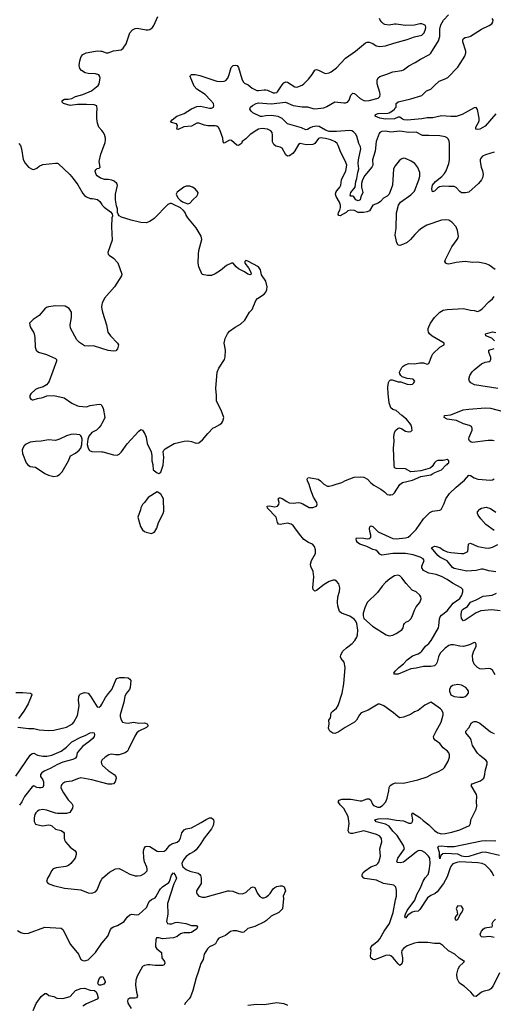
# Model space of a CAD drawing. Header units: inches. Extents: x 2001573 to 2220545, y 644482 to 846830.
# Tile 622 of 656: x 2159094 to 2164321, y 733637 to 744496. Entities that reach past the tile are written whole.
import ezdxf

# ---------------------------------------------------------------- set-up
doc = ezdxf.new("R2010")
doc.units = ezdxf.units.IN
doc.header["$MEASUREMENT"] = 0
for name, color, linetype in [('C1753', 7, 'Continuous'), ('C1754', 7, 'Continuous'), ('C1763', 7, 'Continuous'), ('C1764', 7, 'Continuous')]:
    doc.layers.add(name, color=color, linetype=linetype)

msp = doc.modelspace()

# ---------------------------------------------------------------- linework, layer by layer
at = {"layer": 'C1753', "color": 5, "elevation": 320}
msp.add_lwpolyline([(2159690, 739925), (2159659, 739921), (2159610, 739907), (2159532, 739868), (2159490, 739856), (2159410, 739862), (2159330, 739848), (2159270, 739845), (2159210, 739835), (2159164, 739816), (2159143, 739797), (2159128, 739772), (2159121, 739750), (2159126, 739710), (2159167, 739610), (2159185, 739585), (2159210, 739570), (2159270, 739560), (2159370, 739492), (2159410, 739473), (2159470, 739459), (2159510, 739464), (2159537, 739483), (2159561, 739510), (2159632, 739630), (2159655, 739685), (2159710, 739717), (2159750, 739748), (2159770, 739771), (2159780, 739810), (2159783, 739870), (2159776, 739896), (2159770, 739907), (2159756, 739916)], close=True, dxfattribs=at)
at = {"layer": 'C1753', "color": 5}
for points, elevation in [([(2159972, 740000), (2159970, 739998), (2159943, 739970), (2159890, 739944), (2159857, 739903), (2159845, 739870), (2159840, 739810), (2159850, 739770), (2159866, 739746), (2159890, 739732), (2160000, 739731)], 320), ([(2159050, 737076), (2159130, 737076), (2159212, 737070), (2159223, 737063), (2159227, 737050), (2159188, 736950), (2159140, 736870), (2159082, 736790)], 280), ([(2159075, 736695), (2159190, 736680), (2159250, 736679), (2159310, 736664), (2159410, 736655), (2159470, 736662), (2159610, 736693), (2159675, 736730), (2159692, 736750), (2159730, 736824), (2159752, 736928), (2159744, 736990), (2159746, 737030), (2159754, 737050), (2159763, 737057), (2159786, 737070), (2159810, 737075), (2159834, 737074), (2159849, 737069), (2159877, 737037), (2159950, 736916), (2159970, 736915), (2159991, 736930), (2160000, 736946)], 280), ([(2159050, 736154), (2159210, 736384), (2159230, 736404), (2159250, 736405), (2159290, 736384), (2159350, 736372), (2159392, 736372), (2159450, 736383), (2159550, 736430), (2159610, 736472), (2159670, 736530), (2159770, 736584), (2159818, 736602), (2159870, 736632), (2159895, 736635), (2159914, 736630), (2159920, 736610), (2159915, 736590), (2159901, 736570), (2159856, 736530), (2159790, 736483), (2159764, 736456), (2159729, 736410), (2159722, 736370), (2159710, 736350), (2159682, 736338), (2159570, 736309), (2159510, 736283), (2159430, 736236), (2159365, 736210), (2159337, 736190), (2159324, 736170), (2159322, 736150), (2159350, 736113), (2159358, 736090), (2159358, 736050), (2159350, 736030), (2159330, 736023), (2159310, 736025), (2159283, 736030), (2159250, 736045), (2159230, 736036), (2159146, 735930), (2159116, 735870), (2159090, 735832)], 260), ([(2160000, 736325), (2159994, 736310), (2159997, 736290), (2160000, 736285)], 280), ([(2160000, 736084), (2159890, 736112), (2159770, 736134), (2159730, 736125), (2159670, 736098), (2159610, 736092), (2159593, 736087), (2159570, 736073), (2159559, 736061), (2159550, 736050), (2159549, 736030), (2159554, 736010), (2159578, 735970), (2159630, 735893), (2159668, 735850), (2159679, 735830), (2159678, 735802), (2159646, 735754), (2159610, 735742), (2159510, 735741), (2159490, 735744), (2159390, 735779), (2159350, 735784), (2159310, 735778), (2159292, 735768), (2159273, 735750), (2159261, 735730), (2159252, 735692), (2159253, 735653), (2159270, 735624), (2159311, 735611), (2159350, 735606), (2159410, 735615), (2159431, 735611), (2159450, 735604), (2159490, 735570), (2159550, 735553), (2159577, 735537), (2159586, 735526), (2159584, 735470), (2159587, 735450), (2159598, 735430), (2159650, 735371), (2159707, 735330), (2159717, 735310), (2159718, 735290), (2159705, 735250), (2159659, 735190), (2159632, 735168), (2159603, 735157), (2159497, 735143), (2159462, 735130), (2159445, 735110), (2159428, 735070), (2159402, 735030), (2159391, 734990), (2159408, 734968), (2159468, 734948), (2159590, 734919), (2159770, 734901), (2159850, 734868), (2159890, 734863), (2159930, 734877), (2159950, 734899), (2159984, 734990), (2160000, 735017)], 280), ([(2159070, 734451), (2159105, 734430), (2159130, 734422), (2159150, 734418), (2159190, 734422), (2159370, 734488), (2159550, 734477), (2159570, 734463), (2159655, 734295), (2159742, 734190), (2159770, 734130), (2159790, 734119), (2159810, 734115), (2159850, 734128), (2159930, 734210), (2160000, 734310)], 260), ([(2160000, 733852), (2159990, 733848), (2159969, 733849), (2159955, 733870), (2159970, 733917), (2159990, 733939), (2160000, 733941)], 240), ([(2159244, 733570), (2159275, 733645), (2159330, 733723), (2159370, 733756), (2159390, 733758), (2159416, 733736), (2159470, 733723), (2159505, 733705), (2159570, 733701), (2159650, 733725), (2159711, 733789), (2159770, 733811), (2159810, 733814), (2159870, 733794), (2159918, 733790), (2159936, 733776), (2159949, 733750), (2159959, 733710), (2159950, 733693), (2159830, 733642), (2159790, 733617)], 240)]:
    msp.add_lwpolyline(points, dxfattribs=dict(at, elevation=elevation))
at = {"layer": 'C1754', "color": 5, "elevation": 320}
for points in [[(2160000, 743272), (2159969, 743309), (2159954, 743354), (2159945, 743405), (2159945, 743475), (2159950, 743510), (2159946, 743546), (2159917, 743557), (2159830, 743562), (2159730, 743560), (2159650, 743550), (2159578, 743570), (2159559, 743590), (2159569, 743610), (2159590, 743620), (2159630, 743620), (2159670, 743628), (2159710, 743648), (2159791, 743669), (2159886, 743710), (2159961, 743770), (2159971, 743789), (2159982, 743850), (2159978, 743870), (2159966, 743886), (2159930, 743898), (2159850, 743901), (2159815, 743910), (2159775, 743935), (2159759, 743959), (2159752, 743990), (2159757, 744043), (2159773, 744090), (2159789, 744110), (2159828, 744132), (2159890, 744140), (2159950, 744154), (2159990, 744150), (2160000, 744147)], [(2159085, 743130), (2159102, 743110), (2159113, 743070), (2159133, 742953), (2159153, 742913), (2159191, 742871), (2159230, 742846), (2159250, 742845), (2159282, 742858), (2159310, 742881), (2159350, 742897), (2159490, 742915), (2159510, 742915), (2159519, 742910), (2159647, 742790), (2159685, 742745), (2159735, 742675), (2159790, 742578), (2159810, 742556), (2159830, 742541), (2159870, 742525), (2159896, 742524), (2159951, 742511), (2159978, 742490), (2160000, 742457)], [(2160000, 742743), (2159987, 742747), (2159950, 742774), (2159937, 742790), (2159929, 742810), (2159927, 742830), (2159936, 742844), (2159950, 742854), (2159970, 742859), (2159981, 742870), (2159970, 742930), (2159989, 743011), (2160000, 743042)], [(2160000, 740870), (2159910, 740898), (2159850, 740894), (2159810, 740900), (2159754, 740934), (2159725, 740965), (2159653, 741093), (2159650, 741130), (2159664, 741210), (2159665, 741270), (2159639, 741310), (2159596, 741336), (2159490, 741339), (2159410, 741330), (2159390, 741322), (2159370, 741307), (2159310, 741233), (2159242, 741190), (2159202, 741150), (2159211, 741110), (2159231, 741070), (2159247, 741050), (2159254, 741030), (2159261, 740990), (2159264, 740884), (2159276, 740850), (2159302, 740830), (2159390, 740805), (2159490, 740759), (2159499, 740750), (2159501, 740730), (2159420, 740510), (2159408, 740490), (2159390, 740469), (2159354, 740446), (2159291, 740430), (2159270, 740416), (2159216, 740370), (2159206, 740350), (2159204, 740330), (2159215, 740310), (2159230, 740302), (2159242, 740302), (2159290, 740319), (2159350, 740328), (2159394, 740346), (2159470, 740350), (2159584, 740324), (2159670, 740267), (2159730, 740239), (2159750, 740234), (2159830, 740227), (2159870, 740242), (2159970, 740255), (2159992, 740252), (2160000, 740238)], [(2160000, 741354), (2159995, 741330), (2160000, 741304)], [(2160000, 740041), (2159993, 740027), (2159972, 740000)]]:
    msp.add_lwpolyline(points, dxfattribs=at)
at = {"layer": 'C1763', "color": 5}
for points, elevation in [([(2160000, 739731), (2160010, 739730), (2160130, 739696), (2160170, 739694), (2160190, 739704), (2160219, 739730), (2160280, 739820), (2160410, 739959), (2160430, 739975), (2160450, 739970), (2160474, 739930), (2160488, 739890), (2160501, 739821), (2160544, 739730), (2160551, 739691), (2160551, 739630), (2160562, 739590), (2160567, 739530), (2160610, 739498), (2160630, 739492), (2160653, 739507), (2160676, 739584), (2160685, 739670), (2160677, 739730), (2160685, 739750), (2160698, 739762), (2160797, 739823), (2160910, 739848), (2160950, 739850), (2160990, 739843), (2161030, 739829), (2161050, 739825), (2161070, 739829), (2161110, 739862), (2161169, 739931), (2161230, 739993), (2161243, 740000)], 320), ([(2164390, 733985), (2164318, 733842), (2164293, 733807), (2164270, 733793), (2164218, 733782), (2164189, 733771), (2164130, 733724), (2164110, 733726), (2164073, 733770), (2163999, 733839), (2163946, 733870), (2163921, 733921), (2163917, 733970), (2163931, 734030), (2163950, 734062), (2163985, 734090), (2164002, 734110), (2163945, 734145), (2163895, 734190), (2163827, 734227), (2163765, 734285), (2163730, 734307), (2163670, 734308), (2163598, 734318), (2163490, 734319), (2163450, 734312), (2163370, 734282), (2163330, 734254), (2163312, 734230), (2163309, 734210), (2163319, 734150), (2163317, 734110), (2163310, 734084), (2163290, 734066), (2163270, 734084), (2163216, 734150), (2163190, 734172), (2163170, 734179), (2163130, 734176), (2163070, 734149), (2163010, 734128), (2162990, 734130), (2162968, 734148), (2162966, 734170), (2162971, 734230), (2162966, 734250), (2162972, 734270), (2162987, 734290), (2163050, 734338), (2163070, 734360), (2163117, 734443), (2163175, 734530), (2163216, 734650), (2163241, 734790), (2163253, 734830), (2163253, 734893), (2163244, 734930), (2163224, 734950), (2163110, 734971), (2163030, 735006), (2162904, 735024), (2162890, 735030), (2162874, 735050), (2162874, 735070), (2162884, 735090), (2162905, 735110), (2162970, 735154), (2163030, 735177), (2163047, 735190), (2163056, 735204), (2163077, 735270), (2163068, 735350), (2163091, 735430), (2163086, 735466), (2163070, 735490), (2163030, 735510), (2162970, 735530), (2162890, 735549), (2162770, 735520), (2162750, 735520), (2162730, 735530), (2162719, 735550), (2162731, 735630), (2162720, 735710), (2162670, 735795), (2162630, 735836), (2162610, 735870), (2162621, 735890), (2162650, 735899), (2162750, 735901), (2162850, 735880), (2162870, 735882), (2162930, 735903), (2162950, 735902), (2162968, 735888), (2162986, 735846), (2162998, 735830), (2163047, 735813), (2163070, 735812), (2163097, 735830), (2163134, 735870), (2163150, 735910), (2163166, 735990), (2163170, 736030), (2163182, 736050), (2163210, 736069), (2163242, 736078), (2163330, 736077), (2163487, 736113), (2163590, 736147), (2163650, 736180), (2163710, 736201), (2163762, 736230), (2163782, 736250), (2163821, 736319), (2163838, 736362), (2163838, 736390), (2163830, 736410), (2163814, 736430), (2163767, 736467), (2163730, 736514), (2163678, 736550), (2163664, 736570), (2163662, 736590), (2163690, 736650), (2163745, 736750), (2163769, 736830), (2163769, 736850), (2163750, 736884), (2163737, 736897), (2163650, 736959), (2163630, 736969), (2163564, 736936), (2163490, 736879), (2163450, 736861), (2163407, 736833), (2163330, 736804), (2163290, 736798), (2163270, 736806), (2163220, 736850), (2163112, 736930), (2163070, 736948), (2163050, 736948), (2162940, 736880), (2162863, 736850), (2162843, 736830), (2162811, 736769), (2162790, 736750), (2162685, 736690), (2162610, 736640), (2162570, 736625), (2162550, 736629), (2162517, 736650), (2162505, 736670), (2162503, 736683), (2162509, 736730), (2162504, 736770), (2162522, 736798), (2162533, 736850), (2162549, 736870), (2162590, 736902), (2162610, 736934), (2162651, 737069), (2162671, 737170), (2162685, 737350), (2162673, 737410), (2162641, 737450), (2162636, 737470), (2162638, 737490), (2162661, 737530), (2162702, 737570), (2162763, 737617), (2162791, 737650), (2162813, 737687), (2162820, 737710), (2162824, 737764), (2162815, 737835), (2162804, 737864), (2162785, 737885), (2162736, 737916), (2162644, 737950), (2162622, 737970), (2162606, 738030), (2162602, 738070), (2162606, 738130), (2162623, 738190), (2162627, 738230), (2162614, 738274), (2162590, 738305), (2162570, 738315), (2162555, 738315), (2162510, 738301), (2162453, 738267), (2162370, 738201), (2162350, 738194), (2162334, 738210), (2162328, 738230), (2162339, 738350), (2162333, 738410), (2162306, 738466), (2162303, 738490), (2162313, 738530), (2162358, 738610), (2162360, 738650), (2162346, 738686), (2162324, 738710), (2162281, 738730), (2162230, 738762), (2162181, 738821), (2162132, 738892), (2162110, 738918), (2162090, 738932), (2162050, 738944), (2161970, 738930), (2161950, 738933), (2161938, 738950), (2161925, 739010), (2161830, 739110), (2161824, 739130), (2161846, 739134), (2161910, 739125), (2161938, 739130), (2161955, 739150), (2161957, 739170), (2161948, 739212), (2161957, 739223), (2161970, 739223), (2161990, 739216), (2162041, 739181), (2162069, 739169), (2162110, 739165), (2162170, 739171), (2162190, 739167), (2162217, 739157), (2162290, 739116), (2162330, 739117), (2162369, 739130), (2162375, 739150), (2162372, 739170), (2162338, 739230), (2162306, 739306), (2162288, 739370), (2162271, 739410), (2162268, 739430), (2162275, 739445), (2162290, 739448), (2162302, 739442), (2162388, 739428), (2162413, 739410), (2162450, 739372), (2162490, 739352), (2162510, 739350), (2162543, 739357), (2162586, 739374), (2162649, 739390), (2162688, 739412), (2162785, 739450), (2162850, 739455), (2162893, 739450), (2162933, 739430), (2162969, 739389), (2163001, 739361), (2163079, 739319), (2163119, 739290), (2163150, 739261), (2163170, 739254), (2163190, 739254), (2163210, 739261), (2163230, 739277), (2163290, 739370), (2163318, 739390), (2163430, 739419), (2163521, 739459), (2163630, 739478), (2163650, 739486), (2163677, 739503), (2163750, 739532), (2163798, 739582), (2163811, 739590), (2163818, 739602), (2163829, 739610), (2163829, 739629), (2163810, 739644), (2163767, 739633), (2163710, 739634), (2163690, 739626), (2163670, 739610), (2163645, 739570), (2163623, 739550), (2163521, 739519), (2163450, 739512), (2163410, 739511), (2163350, 739541), (2163250, 739546), (2163230, 739555), (2163226, 739586), (2163220, 739770), (2163226, 739846), (2163224, 739896), (2163230, 739942), (2163244, 739970), (2163270, 739991), (2163285, 739995), (2163310, 739985), (2163350, 739958), (2163390, 739950), (2163410, 739955), (2163418, 739962), (2163424, 739970), (2163423, 739990), (2163420, 740000)], 280), ([(2164331, 739851), (2164310, 739854), (2164265, 739855), (2164092, 739832), (2164075, 739835), (2164057, 739850), (2164052, 739870), (2164055, 739890), (2164087, 739970), (2164089, 739990), (2164084, 740000)], 260), ([(2164340, 737270), (2164310, 737324), (2164290, 737337), (2164270, 737340), (2164190, 737335), (2164170, 737338), (2164146, 737350), (2164110, 737390), (2164094, 737430), (2164092, 737488), (2164106, 737534), (2164130, 737585), (2164132, 737610), (2164125, 737625), (2164110, 737629), (2164057, 737603), (2163990, 737584), (2163950, 737586), (2163883, 737603), (2163850, 737602), (2163830, 737595), (2163790, 737565), (2163734, 737510), (2163715, 737470), (2163702, 737410), (2163690, 737388), (2163670, 737370), (2163630, 737361), (2163550, 737362), (2163470, 737345), (2163410, 737338), (2163270, 737279), (2163230, 737277), (2163224, 737290), (2163238, 737310), (2163278, 737350), (2163329, 737391), (2163370, 737437), (2163430, 737479), (2163490, 737504), (2163519, 737521), (2163531, 737530), (2163572, 737588), (2163610, 737617), (2163634, 737650), (2163714, 737790), (2163720, 737810), (2163725, 737890), (2163734, 737910), (2163750, 737930), (2163810, 737978), (2163879, 738061), (2163950, 738112), (2163972, 738150), (2163986, 738186), (2163985, 738210), (2163964, 738230), (2163870, 738281), (2163810, 738323), (2163750, 738356), (2163690, 738377), (2163610, 738391), (2163550, 738422), (2163530, 738450), (2163531, 738470), (2163556, 738530), (2163548, 738550), (2163515, 738570), (2163435, 738595), (2163350, 738610), (2163210, 738610), (2163090, 738590), (2163070, 738601), (2163048, 738628), (2163024, 738644), (2162990, 738654), (2162925, 738685), (2162846, 738710), (2162823, 738730), (2162809, 738750), (2162807, 738770), (2162810, 738782), (2162890, 738778), (2162930, 738770), (2162950, 738773), (2162960, 738780), (2162969, 738790), (2162970, 738810), (2162957, 738850), (2162956, 738884), (2162958, 738902), (2162970, 738914), (2162990, 738905), (2163049, 738849), (2163210, 738776), (2163250, 738771), (2163350, 738781), (2163380, 738790), (2163408, 738810), (2163468, 738872), (2163550, 738991), (2163620, 739060), (2163650, 739077), (2163730, 739086), (2163745, 739095), (2163780, 739160), (2163795, 739210), (2163837, 739270), (2163910, 739342), (2164004, 739416), (2164050, 739472), (2164070, 739470), (2164110, 739444), (2164150, 739429), (2164290, 739419), (2164310, 739420), (2164330, 739434)], 260), ([(2164330, 738861), (2164239, 738930), (2164182, 738990), (2164155, 739030), (2164147, 739050), (2164147, 739070), (2164170, 739099), (2164189, 739110), (2164241, 739119), (2164290, 739106), (2164350, 739065)], 240), ([(2164350, 738407), (2164270, 738417), (2164210, 738435), (2164190, 738436), (2164130, 738423), (2164030, 738415), (2163890, 738443), (2163870, 738455), (2163810, 738527), (2163730, 738570), (2163710, 738585), (2163638, 738670), (2163670, 738688), (2163690, 738687), (2163730, 738675), (2163770, 738644), (2163810, 738627), (2163850, 738618), (2163970, 738607), (2163994, 738610), (2164038, 738630), (2164047, 738710), (2164050, 738715), (2164070, 738724), (2164150, 738685), (2164230, 738670), (2164270, 738668), (2164310, 738677), (2164370, 738709)], 240), ([(2164396, 737976), (2164306, 737986), (2164184, 737976), (2164130, 737955), (2164010, 737872), (2163990, 737865), (2163971, 737891), (2163965, 737930), (2163969, 737970), (2163980, 737990), (2164035, 738025), (2164070, 738071), (2164130, 738096), (2164210, 738139), (2164308, 738148), (2164354, 738170)], 240), ([(2160000, 736946), (2160041, 737019), (2160074, 737066), (2160112, 737110), (2160164, 737230), (2160199, 737241), (2160250, 737243), (2160290, 737236), (2160310, 737224), (2160320, 737210), (2160313, 737130), (2160307, 737110), (2160270, 737065), (2160254, 737030), (2160242, 736970), (2160203, 736830), (2160203, 736810), (2160213, 736773), (2160230, 736750), (2160260, 736740), (2160290, 736738), (2160350, 736749), (2160410, 736736), (2160470, 736741), (2160501, 736730), (2160513, 736710), (2160494, 736690), (2160410, 736651), (2160388, 736632), (2160364, 736596), (2160296, 736450), (2160283, 736430), (2160258, 736410), (2160190, 736388), (2160150, 736387), (2160106, 736394), (2160076, 736390), (2160036, 736364), (2160002, 736330), (2160000, 736325)], 280), ([(2164325, 735050), (2164309, 735090), (2164290, 735116), (2164230, 735174), (2164196, 735190), (2164150, 735199), (2163952, 735208), (2163918, 735202), (2163875, 735185), (2163857, 735163), (2163839, 735130), (2163810, 735043), (2163772, 734968), (2163702, 734878), (2163680, 734860), (2163630, 734838), (2163594, 734810), (2163510, 734681), (2163498, 734670), (2163490, 734664), (2163450, 734661), (2163426, 734654), (2163379, 734621), (2163350, 734586), (2163344, 734610), (2163350, 734633), (2163369, 734670), (2163455, 734785), (2163478, 734850), (2163517, 734923), (2163546, 734994), (2163569, 735031), (2163601, 735070), (2163613, 735110), (2163624, 735190), (2163619, 735250), (2163606, 735270), (2163565, 735310), (2163530, 735328), (2163510, 735332), (2163490, 735328), (2163470, 735314), (2163330, 735204), (2163296, 735196), (2163261, 735201), (2163255, 735210), (2163267, 735250), (2163339, 735350), (2163330, 735390), (2163258, 735498), (2163210, 735545), (2163170, 735603), (2163130, 735625), (2163026, 735650), (2163012, 735670), (2163050, 735683), (2163150, 735688), (2163250, 735667), (2163330, 735660), (2163390, 735635), (2163410, 735634), (2163421, 735639), (2163430, 735652), (2163433, 735670), (2163420, 735730), (2163430, 735747), (2163510, 735699), (2163546, 735666), (2163610, 735618), (2163670, 735555), (2163710, 735528), (2163750, 735517), (2163790, 735520), (2163863, 735537), (2163950, 735563), (2164057, 735610), (2164067, 735633), (2164072, 735670), (2164132, 735788), (2164137, 735823), (2164134, 735870), (2164139, 735930), (2164136, 735950), (2164078, 736050), (2164086, 736070), (2164178, 736102), (2164217, 736130), (2164228, 736170), (2164230, 736210), (2164254, 736290), (2164252, 736310), (2164238, 736330), (2164170, 736380), (2164147, 736407), (2164091, 736490), (2164078, 736550), (2164070, 736570), (2164018, 736630), (2164016, 736650), (2164052, 736688), (2164080, 736740), (2164090, 736750), (2164110, 736756), (2164130, 736755), (2164170, 736737), (2164290, 736642), (2164310, 736630), (2164330, 736625)], 260), ([(2160000, 736285), (2160009, 736270), (2160070, 736215), (2160135, 736170), (2160154, 736150), (2160158, 736130), (2160148, 736090), (2160130, 736070), (2160110, 736065), (2160070, 736065), (2160000, 736084)], 280), ([(2160000, 735017), (2160010, 735033), (2160085, 735095), (2160150, 735132), (2160190, 735134), (2160230, 735118), (2160310, 735074), (2160370, 735055), (2160393, 735053), (2160430, 735059), (2160470, 735080), (2160499, 735110), (2160501, 735130), (2160496, 735150), (2160470, 735210), (2160462, 735250), (2160459, 735330), (2160466, 735354), (2160482, 735378), (2160497, 735383), (2160530, 735378), (2160610, 735327), (2160630, 735323), (2160690, 735326), (2160710, 735339), (2160750, 735393), (2160773, 735407), (2160830, 735426), (2160855, 735445), (2160868, 735470), (2160884, 735530), (2160910, 735563), (2160930, 735574), (2160990, 735582), (2161098, 735642), (2161150, 735677), (2161190, 735694), (2161212, 735692), (2161234, 735674), (2161238, 735650), (2161230, 735610), (2161210, 735574), (2161129, 735471), (2161093, 735410), (2161041, 735339), (2161018, 735322), (2160970, 735298), (2160930, 735268), (2160900, 735230), (2160885, 735190), (2160887, 735170), (2160895, 735155), (2160930, 735124), (2160970, 735107), (2161064, 735084), (2161083, 735070), (2161090, 735059), (2161098, 735030), (2161095, 734970), (2161045, 734890), (2161044, 734870), (2161051, 734851), (2161070, 734831), (2161110, 734818), (2161141, 734819), (2161390, 734887), (2161410, 734889), (2161446, 734886), (2161510, 734861), (2161550, 734855), (2161591, 734869), (2161650, 734924), (2161670, 734933), (2161690, 734924), (2161718, 734858), (2161745, 734825), (2161770, 734812), (2161790, 734810), (2161810, 734818), (2161839, 734841), (2161859, 734861), (2161890, 734911), (2161910, 734927), (2161930, 734935), (2161970, 734945), (2161990, 734945), (2162011, 734931), (2162026, 734890), (2162003, 734830), (2162004, 734804), (2161993, 734690), (2161952, 734648), (2161869, 734611), (2161818, 734562), (2161795, 734545), (2161690, 734496), (2161610, 734474), (2161566, 734434), (2161550, 734429), (2161490, 734446), (2161450, 734448), (2161421, 734439), (2161364, 734396), (2161292, 734368), (2161276, 734350), (2161255, 734305), (2161230, 734288), (2161190, 734270), (2161168, 734250), (2161130, 734190), (2161118, 734130), (2161092, 734088), (2161065, 733990), (2161042, 733930), (2161004, 733790), (2160979, 733721), (2160963, 733697), (2160919, 733650), (2160911, 733630)], 280), ([(2164390, 735278), (2164230, 735316), (2164190, 735310), (2164050, 735268), (2164010, 735262), (2163973, 735270), (2163930, 735293), (2163790, 735301), (2163764, 735296), (2163742, 735278), (2163730, 735241), (2163725, 735265), (2163726, 735310), (2163707, 735370), (2163720, 735380), (2163750, 735384), (2163810, 735378), (2163890, 735379), (2164190, 735441), (2164230, 735444), (2164350, 735440)], 240), ([(2160000, 734310), (2160004, 734316), (2160065, 734390), (2160097, 734463), (2160110, 734482), (2160128, 734492), (2160174, 734506), (2160248, 734552), (2160280, 734600), (2160310, 734623), (2160330, 734630), (2160383, 734623), (2160410, 734629), (2160490, 734700), (2160498, 734710), (2160512, 734750), (2160526, 734774), (2160550, 734794), (2160588, 734812), (2160598, 734822), (2160632, 734890), (2160648, 734912), (2160670, 734934), (2160740, 734980), (2160748, 734992), (2160770, 735061), (2160790, 735088), (2160810, 735064), (2160823, 735030), (2160818, 735010), (2160794, 734966), (2160726, 734750), (2160727, 734633), (2160715, 734550), (2160725, 734530), (2160746, 734526), (2160774, 734526), (2160810, 734541), (2160830, 734544), (2160926, 734530), (2160990, 734505), (2161046, 734506), (2161055, 734490), (2161047, 734470), (2160990, 734430), (2160970, 734425), (2160910, 734426), (2160890, 734423), (2160867, 734413), (2160830, 734386), (2160790, 734372), (2160670, 734361), (2160629, 734371), (2160605, 734370), (2160595, 734350), (2160591, 734290), (2160593, 734270), (2160607, 734250), (2160658, 734210), (2160663, 734150), (2160692, 734110), (2160696, 734090), (2160690, 734074), (2160670, 734067), (2160590, 734067), (2160530, 734074), (2160507, 734073), (2160470, 734067), (2160450, 734053), (2160390, 733946), (2160375, 733905), (2160373, 733850), (2160382, 733770), (2160393, 733730), (2160390, 733719), (2160383, 733710), (2160370, 733705), (2160310, 733705), (2160289, 733691), (2160283, 733677), (2160287, 733650), (2160324, 733590)], 260), ([(2164330, 734375), (2164284, 734384), (2164210, 734377), (2164190, 734381), (2164182, 734390), (2164177, 734410), (2164190, 734443), (2164211, 734469), (2164230, 734480), (2164250, 734486), (2164309, 734491), (2164312, 734508), (2164309, 734530), (2164319, 734550), (2164344, 734576)], 260), ([(2160000, 733941), (2160010, 733943), (2160038, 733890), (2160037, 733883), (2160021, 733859), (2160000, 733852)], 240), ([(2161611, 733629), (2161710, 733640), (2161790, 733635), (2161930, 733657), (2162010, 733645), (2162050, 733629)], 280)]:
    msp.add_lwpolyline(points, dxfattribs=dict(at, elevation=elevation))
for points, elevation in [([(2160610, 739288), (2160513, 739227), (2160470, 739170), (2160450, 739149), (2160429, 739111), (2160426, 739090), (2160398, 739010), (2160428, 738908), (2160448, 738868), (2160471, 738851), (2160490, 738843), (2160550, 738831), (2160570, 738839), (2160587, 738853), (2160607, 738890), (2160626, 738950), (2160676, 739050), (2160685, 739075), (2160680, 739210), (2160650, 739262)], 320), ([(2163270, 738370), (2163230, 738364), (2163178, 738330), (2163130, 738288), (2163093, 738247), (2163042, 738178), (2162930, 738070), (2162902, 738010), (2162883, 737950), (2162883, 737923), (2162893, 737893), (2162989, 737809), (2163138, 737710), (2163170, 737700), (2163210, 737708), (2163250, 737725), (2163310, 737768), (2163325, 737790), (2163334, 737826), (2163342, 737838), (2163354, 737850), (2163390, 737868), (2163412, 737888), (2163426, 737914), (2163450, 737984), (2163470, 738019), (2163511, 738069), (2163523, 738110), (2163522, 738130), (2163511, 738151), (2163470, 738185), (2163426, 738206), (2163358, 738278), (2163310, 738342), (2163290, 738361)], 280), ([(2163930, 737163), (2163890, 737158), (2163870, 737152), (2163847, 737133), (2163837, 737110), (2163836, 737090), (2163851, 737050), (2163890, 737030), (2163950, 737023), (2163990, 737025), (2164010, 737030), (2164030, 737046), (2164045, 737070), (2164045, 737090), (2164036, 737110), (2164019, 737130), (2163970, 737156)], 280), ([(2163930, 734722), (2163918, 734710), (2163911, 734690), (2163917, 734677), (2163925, 734630), (2163906, 734610), (2163896, 734590), (2163902, 734570), (2163910, 734566), (2163930, 734572), (2163953, 734627), (2163970, 734645), (2163984, 734670), (2163989, 734690), (2163970, 734718)], 280)]:
    msp.add_lwpolyline(points, close=True, dxfattribs=dict(at, elevation=elevation))
at = {"layer": 'C1764', "color": 5}
for points, elevation in [([(2160000, 744147), (2160048, 744132), (2160070, 744130), (2160130, 744153), (2160215, 744165), (2160237, 744183), (2160268, 744230), (2160310, 744350), (2160337, 744383), (2160370, 744399), (2160390, 744402), (2160490, 744383), (2160510, 744383), (2160530, 744387), (2160561, 744410), (2160575, 744430), (2160619, 744530)], 320), ([(2164340, 741740), (2164275, 741790), (2164243, 741803), (2164150, 741823), (2164090, 741819), (2164010, 741829), (2163910, 741817), (2163830, 741798), (2163810, 741802), (2163797, 741810), (2163786, 741830), (2163792, 741850), (2163864, 741990), (2163921, 742070), (2163931, 742090), (2163935, 742110), (2163927, 742170), (2163910, 742210), (2163864, 742264), (2163830, 742284), (2163790, 742288), (2163750, 742284), (2163588, 742230), (2163530, 742195), (2163498, 742170), (2163453, 742127), (2163408, 742070), (2163370, 742039), (2163330, 742019), (2163290, 742006), (2163270, 742010), (2163255, 742035), (2163238, 742118), (2163240, 742150), (2163250, 742194), (2163254, 742366), (2163273, 742450), (2163296, 742484), (2163410, 742566), (2163450, 742606), (2163498, 742730), (2163508, 742770), (2163508, 742810), (2163486, 742866), (2163453, 742910), (2163415, 742935), (2163350, 742965), (2163330, 742967), (2163303, 742957), (2163281, 742939), (2163237, 742883), (2163219, 742850), (2163208, 742670), (2163170, 742570), (2163150, 742549), (2163110, 742529), (2163075, 742490), (2163050, 742473), (2162990, 742449), (2162953, 742387), (2162930, 742377), (2162889, 742369), (2162830, 742369), (2162790, 742390), (2162750, 742396), (2162714, 742386), (2162695, 742370), (2162630, 742334), (2162616, 742336), (2162609, 742349), (2162613, 742370), (2162626, 742394), (2162634, 742426), (2162633, 742450), (2162622, 742482), (2162586, 742546), (2162580, 742570), (2162584, 742590), (2162594, 742610), (2162627, 742650), (2162638, 742670), (2162647, 742730), (2162692, 742830), (2162704, 742890), (2162691, 742931), (2162639, 743030), (2162610, 743110), (2162598, 743130), (2162577, 743150), (2162529, 743170), (2162470, 743187), (2162410, 743193), (2162390, 743185), (2162350, 743130), (2162330, 743119), (2162254, 743114), (2162190, 743131), (2162170, 743119), (2162131, 743050), (2162110, 743025), (2162070, 742993), (2162050, 742992), (2162030, 743007), (2161990, 743078), (2161970, 743090), (2161921, 743101), (2161898, 743118), (2161884, 743150), (2161884, 743224), (2161880, 743250), (2161865, 743270), (2161830, 743288), (2161770, 743297), (2161730, 743290), (2161710, 743279), (2161637, 743230), (2161590, 743182), (2161550, 743153), (2161541, 743130), (2161509, 743109), (2161490, 743113), (2161430, 743162), (2161410, 743167), (2161350, 743133), (2161340, 743150), (2161337, 743190), (2161301, 743281), (2161287, 743307), (2161270, 743321), (2161250, 743326), (2161170, 743324), (2161132, 743332), (2161070, 743355), (2161050, 743355), (2160990, 743321), (2160906, 743314), (2160843, 743283), (2160828, 743288), (2160834, 743330), (2160826, 743346), (2160770, 743362), (2160758, 743370), (2160775, 743390), (2160828, 743430), (2160910, 743460), (2160990, 743512), (2161050, 743539), (2161090, 743543), (2161190, 743520), (2161210, 743521), (2161231, 743530), (2161238, 743550), (2161232, 743570), (2161200, 743610), (2161142, 743670), (2161050, 743730), (2161021, 743761), (2160974, 743870), (2160978, 743882), (2160989, 743891), (2161030, 743890), (2161081, 743881), (2161270, 743819), (2161310, 743813), (2161350, 743816), (2161370, 743826), (2161390, 743850), (2161406, 743890), (2161428, 743970), (2161450, 743990), (2161476, 743996), (2161493, 743990), (2161510, 743968), (2161544, 743844), (2161561, 743810), (2161575, 743795), (2161616, 743776), (2161661, 743741), (2161710, 743715), (2161730, 743713), (2161790, 743723), (2161810, 743722), (2161830, 743718), (2161890, 743690), (2161910, 743688), (2161930, 743693), (2161939, 743701), (2161990, 743776), (2162010, 743799), (2162030, 743810), (2162050, 743807), (2162130, 743755), (2162150, 743752), (2162164, 743756), (2162210, 743775), (2162230, 743789), (2162281, 743839), (2162322, 743890), (2162350, 743938), (2162358, 743942), (2162370, 743946), (2162390, 743940), (2162450, 743908), (2162470, 743903), (2162510, 743910), (2162530, 743922), (2162590, 743966), (2162689, 744071), (2162801, 744150), (2162910, 744240), (2162930, 744248), (2162950, 744248), (2162990, 744233), (2163029, 744209), (2163050, 744202), (2163070, 744200), (2163130, 744209), (2163222, 744238), (2163370, 744276), (2163450, 744306), (2163530, 744325), (2163558, 744350), (2163574, 744390), (2163576, 744410), (2163571, 744431), (2163550, 744444), (2163530, 744449), (2163509, 744449), (2163450, 744437), (2163350, 744431), (2163250, 744448), (2163230, 744448), (2163170, 744435), (2163122, 744442), (2163109, 744449), (2163089, 744469), (2163072, 744490), (2163063, 744510)], 280), ([(2164330, 743036), (2164233, 743007), (2164200, 742990), (2164183, 742970), (2164176, 742950), (2164175, 742930), (2164185, 742870), (2164200, 742830), (2164208, 742790), (2164202, 742750), (2164190, 742728), (2164156, 742690), (2164050, 742595), (2164014, 742586), (2163970, 742587), (2163950, 742600), (2163910, 742645), (2163890, 742657), (2163830, 742655), (2163770, 742659), (2163728, 742652), (2163703, 742637), (2163670, 742605), (2163650, 742597), (2163642, 742630), (2163651, 742670), (2163682, 742710), (2163753, 742767), (2163781, 742799), (2163799, 742830), (2163830, 742910), (2163836, 742950), (2163838, 743130), (2163835, 743155), (2163822, 743182), (2163812, 743192), (2163790, 743202), (2163730, 743215), (2163610, 743220), (2163538, 743218), (2163470, 743254), (2163390, 743251), (2163290, 743268), (2163190, 743254), (2163130, 743267), (2163090, 743264), (2163070, 743253), (2163060, 743240), (2163027, 743153), (2163015, 743045), (2162988, 742950), (2162990, 742890), (2162981, 742870), (2162901, 742779), (2162876, 742730), (2162866, 742690), (2162865, 742650), (2162882, 742590), (2162859, 742541), (2162852, 742510), (2162830, 742497), (2162804, 742510), (2162781, 742541), (2162770, 742550), (2162748, 742550), (2162742, 742562), (2162749, 742590), (2162795, 742650), (2162805, 742710), (2162816, 742744), (2162826, 742810), (2162837, 742850), (2162830, 742910), (2162834, 742950), (2162858, 743070), (2162855, 743095), (2162838, 743130), (2162813, 743210), (2162798, 743238), (2162779, 743259), (2162760, 743270), (2162734, 743274), (2162590, 743262), (2162510, 743264), (2162470, 743277), (2162397, 743317), (2162370, 743322), (2162326, 743314), (2162298, 743302), (2162270, 743283), (2162250, 743282), (2162204, 743304), (2162049, 743349), (2161990, 743406), (2161948, 743428), (2161870, 743440), (2161810, 743437), (2161770, 743428), (2161750, 743429), (2161667, 743467), (2161650, 743486), (2161634, 743510), (2161640, 743530), (2161663, 743550), (2161705, 743570), (2161730, 743577), (2161870, 743568), (2162027, 743587), (2162110, 743549), (2162210, 743534), (2162270, 743535), (2162330, 743516), (2162350, 743514), (2162450, 743525), (2162483, 743537), (2162570, 743589), (2162670, 743578), (2162690, 743578), (2162710, 743585), (2162729, 743610), (2162750, 743664), (2162770, 743685), (2162790, 743682), (2162850, 743626), (2162890, 743605), (2162910, 743602), (2162950, 743606), (2163049, 743631), (2163070, 743650), (2163073, 743670), (2163070, 743693), (2163038, 743790), (2163038, 743830), (2163050, 743853), (2163070, 743870), (2163145, 743895), (2163210, 743922), (2163310, 743936), (2163330, 743944), (2163390, 743985), (2163458, 744022), (2163518, 744062), (2163616, 744110), (2163632, 744128), (2163717, 744263), (2163731, 744310), (2163731, 744390), (2163742, 744438), (2163770, 744489), (2163826, 744550)], 260), ([(2164350, 743456), (2164230, 743322), (2164170, 743290), (2164146, 743286), (2164129, 743289), (2164129, 743310), (2164163, 743377), (2164166, 743410), (2164146, 743506), (2164130, 743529), (2164110, 743525), (2163976, 743450), (2163910, 743428), (2163850, 743427), (2163750, 743436), (2163653, 743413), (2163590, 743414), (2163530, 743401), (2163370, 743387), (2163335, 743390), (2163317, 743397), (2163290, 743419), (2163270, 743420), (2163230, 743404), (2163130, 743399), (2163070, 743410), (2163018, 743430), (2163022, 743450), (2163050, 743462), (2163156, 743464), (2163172, 743468), (2163207, 743490), (2163229, 743510), (2163237, 743523), (2163249, 743530), (2163249, 743570), (2163270, 743591), (2163410, 743622), (2163530, 743659), (2163585, 743710), (2163631, 743729), (2163670, 743770), (2163724, 743816), (2163790, 743842), (2163820, 743860), (2163930, 743972), (2164007, 744093), (2164018, 744130), (2164017, 744150), (2163986, 744250), (2163983, 744270), (2163991, 744289), (2164010, 744299), (2164050, 744307), (2164070, 744315), (2164190, 744392), (2164276, 744430), (2164304, 744450), (2164315, 744470), (2164319, 744490), (2164309, 744510)], 240), ([(2160000, 743042), (2160037, 743143), (2160042, 743170), (2160041, 743190), (2160029, 743230), (2160014, 743254), (2160000, 743272)], 320), ([(2161243, 740000), (2161301, 740030), (2161323, 740050), (2161336, 740070), (2161345, 740110), (2161317, 740190), (2161267, 740290), (2161267, 740350), (2161258, 740430), (2161273, 740607), (2161290, 740652), (2161353, 740747), (2161361, 740779), (2161365, 740850), (2161351, 740930), (2161360, 740980), (2161387, 741033), (2161410, 741062), (2161470, 741105), (2161530, 741138), (2161578, 741182), (2161629, 741270), (2161661, 741299), (2161700, 741400), (2161720, 741420), (2161790, 741467), (2161809, 741490), (2161820, 741520), (2161825, 741550), (2161811, 741611), (2161763, 741683), (2161750, 741737), (2161730, 741770), (2161610, 741834), (2161590, 741840), (2161577, 741830), (2161578, 741810), (2161618, 741758), (2161644, 741710), (2161647, 741690), (2161637, 741683), (2161610, 741690), (2161574, 741714), (2161508, 741748), (2161482, 741770), (2161450, 741810), (2161430, 741810), (2161376, 741784), (2161310, 741730), (2161250, 741692), (2161210, 741676), (2161166, 741674), (2161107, 741687), (2161069, 741769), (2161064, 741810), (2161067, 741910), (2161072, 741950), (2161104, 742070), (2161096, 742110), (2161042, 742202), (2160949, 742310), (2160926, 742346), (2160919, 742370), (2160903, 742390), (2160870, 742420), (2160790, 742459), (2160770, 742467), (2160753, 742467), (2160730, 742456), (2160578, 742302), (2160529, 742271), (2160490, 742255), (2160430, 742260), (2160323, 742283), (2160217, 742317), (2160192, 742332), (2160179, 742350), (2160174, 742370), (2160173, 742410), (2160162, 742442), (2160152, 742510), (2160152, 742570), (2160172, 742668), (2160165, 742690), (2160136, 742716), (2160110, 742726), (2160070, 742733), (2160030, 742733), (2160000, 742743)], 320), ([(2160000, 742457), (2160005, 742450), (2160025, 742430), (2160095, 742375), (2160115, 742355), (2160118, 742330), (2160111, 742309), (2160107, 742210), (2160114, 742066), (2160067, 741927), (2160071, 741910), (2160080, 741900), (2160130, 741865), (2160176, 741816), (2160221, 741690), (2160219, 741670), (2160139, 741550), (2160030, 741424), (2160003, 741370), (2160000, 741354)], 320), ([(2163420, 740000), (2163410, 740030), (2163364, 740090), (2163310, 740130), (2163250, 740187), (2163210, 740198), (2163190, 740216), (2163172, 740272), (2163159, 740370), (2163158, 740442), (2163165, 740495), (2163170, 740508), (2163181, 740519), (2163190, 740525), (2163204, 740524), (2163270, 740503), (2163301, 740501), (2163370, 740476), (2163410, 740471), (2163430, 740476), (2163444, 740490), (2163453, 740510), (2163435, 740530), (2163370, 740537), (2163316, 740556), (2163299, 740570), (2163289, 740589), (2163286, 740610), (2163310, 740659), (2163325, 740675), (2163349, 740690), (2163390, 740703), (2163450, 740701), (2163511, 740711), (2163551, 740711), (2163590, 740698), (2163610, 740705), (2163641, 740790), (2163654, 740810), (2163730, 740886), (2163778, 740910), (2163778, 740930), (2163644, 741004), (2163617, 741030), (2163607, 741050), (2163601, 741070), (2163602, 741090), (2163610, 741110), (2163628, 741150), (2163670, 741210), (2163730, 741272), (2163769, 741291), (2163810, 741299), (2163990, 741310), (2164070, 741292), (2164109, 741289), (2164150, 741276), (2164170, 741288), (2164200, 741310), (2164270, 741385), (2164310, 741417), (2164330, 741443)], 280), ([(2160000, 741304), (2160006, 741270), (2160051, 741130), (2160067, 741050), (2160097, 741010), (2160174, 740930), (2160183, 740910), (2160173, 740867), (2160155, 740845), (2160130, 740840), (2160070, 740848), (2160000, 740870)], 320), ([(2164335, 740955), (2164303, 740983), (2164237, 741010), (2164236, 741030), (2164310, 741052), (2164350, 741046)], 260), ([(2164369, 740430), (2164112, 740470), (2164073, 740490), (2164056, 740510), (2164052, 740530), (2164063, 740570), (2164089, 740611), (2164110, 740635), (2164190, 740702), (2164230, 740720), (2164273, 740727), (2164286, 740734), (2164293, 740750), (2164294, 740770), (2164270, 740830), (2164270, 740850), (2164330, 740871)], 260), ([(2160000, 740238), (2160015, 740210), (2160033, 740110), (2160030, 740098), (2160000, 740041)], 320), ([(2164084, 740000), (2164079, 740010), (2164059, 740019), (2163990, 740037), (2163914, 740074), (2163813, 740090), (2163779, 740110), (2163782, 740130), (2163850, 740139), (2163988, 740192), (2164050, 740202), (2164230, 740215), (2164290, 740210), (2164430, 740173)], 260)]:
    msp.add_lwpolyline(points, dxfattribs=dict(at, elevation=elevation))
at = {"layer": 'C1764', "color": 5, "elevation": 320}
msp.add_lwpolyline([(2160970, 742658), (2160930, 742658), (2160905, 742650), (2160830, 742593), (2160820, 742570), (2160839, 742530), (2160864, 742504), (2160890, 742486), (2160950, 742466), (2160970, 742471), (2161007, 742513), (2161049, 742550), (2161059, 742570), (2161062, 742590), (2161029, 742630), (2161002, 742650)], close=True, dxfattribs=at)

doc.saveas('drawing.dxf')
